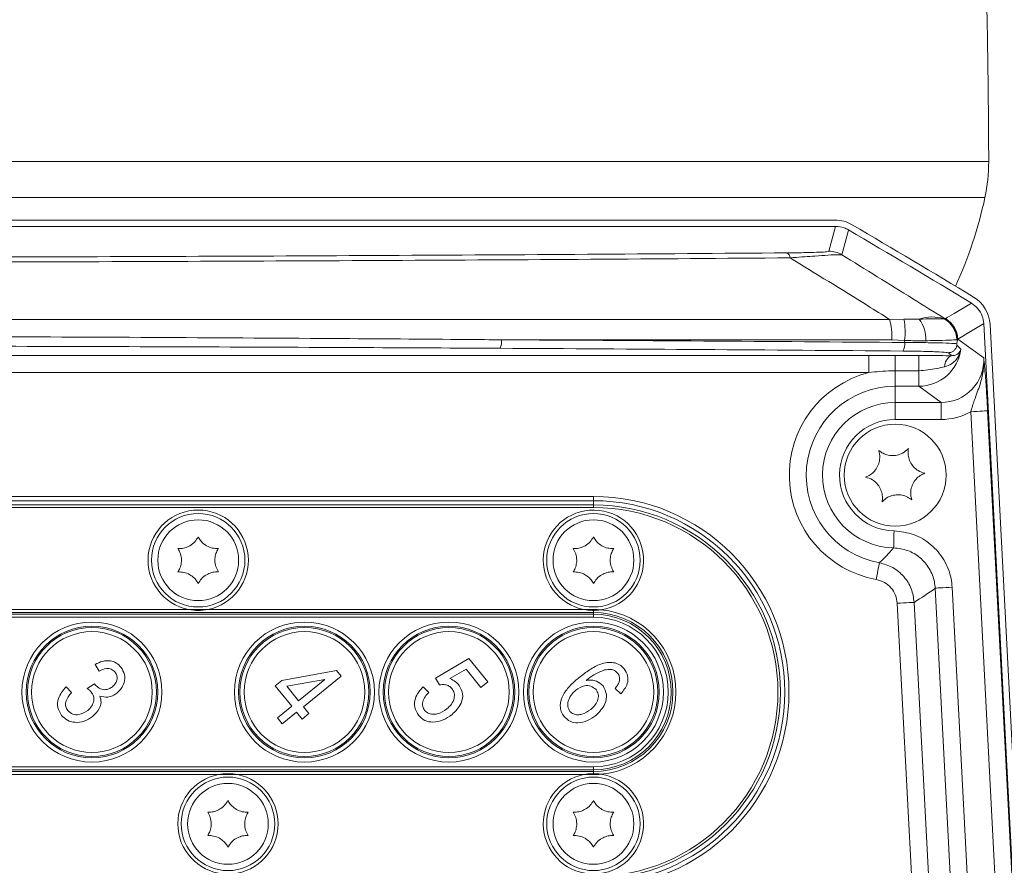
# Model space of a CAD drawing. Header units: millimetres. Extents: x 0 to 8410, y 0 to 5940.
# Tile 277 of 316: x 7420 to 7536, y 2352 to 2451. Entities that reach past the tile are written whole.
import ezdxf

# ---------------------------------------------------------------- set-up
doc = ezdxf.new("R2010")
doc.units = ezdxf.units.MM
doc.header["$LTSCALE"] = 10
doc.styles.add('SLDTEXTSTYLE0', font='TXT', dxfattribs={"width": 0.605})
doc.dimstyles.new('SLDDIMSTYLE0', dxfattribs={"dimtxt": 50, "dimasz": 50, "dimexe": 0, "dimexo": 0.0625, "dimgap": 12.5, "dimtad": 1, "dimtoh": 1, "dimdec": 1, "dimrnd": 1e-09, "dimzin": 12, "dimdsep": 46, "dimtxsty": 'SLDTEXTSTYLE0', "dimsah": 1, "dimcen": 0.09, "dimadec": 0, "dimazin": 0, "dimtfac": 1, "dimtofl": 0, "dimtmove": 0, "dimatfit": 3, "dimfxl": 0, "dimfrac": 2, "dimtolj": 1, "dimtzin": 12, "dimarcsym": 0})
doc.dimstyles.new('SLDDIMSTYLE2', dxfattribs={"dimtxt": 50, "dimasz": 50, "dimexe": 0, "dimexo": 0.0625, "dimgap": 12.5, "dimtad": 1, "dimtoh": 1, "dimdec": 1, "dimrnd": 1e-09, "dimzin": 12, "dimdsep": 46, "dimtxsty": 'SLDTEXTSTYLE0', "dimsah": 1, "dimcen": 0.09, "dimadec": 0, "dimazin": 0, "dimtfac": 1, "dimtofl": 0, "dimtmove": 0, "dimatfit": 3, "dimfxl": 0, "dimfrac": 2, "dimtolj": 1, "dimtzin": 12, "dimarcsym": 0})

# ---------------------------------------------------------------- blocks, each defined once
blk = doc.blocks.new('*D31')
at = {"color": 7, "linetype": 'Continuous', "lineweight": 0}
for p, q in [((7623.82, 3232.92), (7623.82, 2102.57)), ((7603.82, 2933.24), (7603.82, 2102.57)), ((7603.82, 2117.57), (7503.82, 2117.57)), ((7603.82, 2117.57), (7623.82, 2117.57)), ((7623.82, 2117.57), (8031.2, 2117.57))]:
    blk.add_line(p, q, dxfattribs=at)
for points in [[(7603.82, 2117.57), (7553.82, 2125.07), (7553.82, 2110.07)], [(7623.82, 2117.57), (7673.82, 2110.07), (7673.82, 2125.07)]]:
    blk.add_solid(points, dxfattribs=at)
at = {"color": 7, "linetype": 'Continuous', "lineweight": 0, "char_height": 50, "attachment_point": 1, "style": 'SLDTEXTSTYLE0'}
for s, insert in [(' (2x M8)', (7763.45, 2182.03)), ('20', (7687.09, 2182.03))]:
    blk.add_mtext(s, dxfattribs=dict(at, insert=insert))
blk = doc.blocks.new('*D32')
at = {"color": 7, "linetype": 'Continuous', "lineweight": 0}
for p, q in [((7603.82, 2933.24), (7603.82, 2002.57)), ((7366.82, 2227.33), (7366.82, 2002.57)), ((7603.82, 2017.57), (7366.82, 2017.57)), ((7603.82, 2017.57), (8068.78, 2017.57))]:
    blk.add_line(p, q, dxfattribs=at)
for points in [[(7366.82, 2017.57), (7416.82, 2010.07), (7416.82, 2025.07)], [(7603.82, 2017.57), (7553.82, 2025.07), (7553.82, 2010.07)]]:
    blk.add_solid(points, dxfattribs=at)
at = {"color": 7, "linetype": 'Continuous', "lineweight": 0, "char_height": 50, "attachment_point": 1, "style": 'SLDTEXTSTYLE0'}
for s, insert in [(' (2x M8)', (7801.03, 2082.03)), ('237', (7686.46, 2082.03))]:
    blk.add_mtext(s, dxfattribs=dict(at, insert=insert))

msp = doc.modelspace()

# ---------------------------------------------------------------- linework, layer by layer
at = {"color": 8, "linetype": 'Continuous', "lineweight": 0}
for p, q in [((7371.372642, 2434.450764), (7533.81526, 2434.450764)), ((7533.372338, 2430.222172), (7375.004215, 2430.222172)), ((7515.005003, 2423.912245), (7515.801366, 2426.837224)), ((7360.674357, 2415.893603), (7522.163983, 2415.893603)), ((7522.163983, 2415.893603), (7523.848767, 2415.922541)), ((7528.570141, 2415.964532), (7528.618704, 2415.962789)), ((7528.659637, 2415.962237), (7528.68114, 2415.958378)), ((7528.68114, 2415.958378), (7528.737436, 2415.9904)), ((7522.429998, 2413.496125), (7476.493689, 2413.496125)), ((7523.917074, 2413.420606), (7522.429998, 2413.496125)), ((7523.917077, 2413.420606), (7523.930213, 2413.174816)), ((7530.133615, 2413.434479), (7530.10958, 2413.329455)), ((7530.186202, 2413.578066), (7530.133615, 2413.434479)), ((7530.186202, 2413.578066), (7533.231179, 2411.383975)), ((7519.700314, 2411.642167), (7519.700314, 2409.643385)), ((7522.817264, 2411.641482), (7525.58216, 2411.641482)), ((7522.817264, 2411.641482), (7522.817264, 2409.841034)), ((7525.58216, 2411.641482), (7525.58216, 2409.841034)), ((7519.700314, 2409.643385), (7361.643759, 2409.643385)), ((7525.58216, 2409.841034), (7522.817264, 2409.841034)), ((7522.817264, 2408.04008), (7522.817264, 2409.841034)), ((7525.58216, 2408.04008), (7525.58216, 2409.841034)), ((7525.58216, 2408.04008), (7522.817264, 2408.04008)), ((7522.817264, 2408.04008), (7522.817264, 2406.125757)), ((7528.238858, 2406.125757), (7525.58216, 2408.04008)), ((7522.817264, 2406.125757), (7528.238858, 2406.125757)), ((7522.817264, 2406.125757), (7522.817264, 2404.126439)), ((7528.238858, 2406.125757), (7528.238858, 2404.126439)), ((7538.946907, 2266.705978), (7531.697135, 2405.03988)), ((7533.693175, 2405.144486), (7540.942947, 2266.810586)), ((7528.238858, 2404.126439), (7522.817264, 2404.126439)), ((7394.317261, 2395.074758), (7487.31726, 2395.074758)), ((7487.31726, 2394.574765), (7487.31726, 2395.074758)), ((7487.31726, 2394.074756), (7487.31726, 2394.574765)), ((7394.317261, 2393.774766), (7487.31726, 2393.774766)), ((7487.31726, 2393.774766), (7487.31726, 2394.074756)), ((7533.463295, 2270.857646), (7527.518462, 2384.291667)), ((7529.514517, 2384.396273), (7535.459335, 2270.962256)), ((7395.436362, 2381.781864), (7439.698163, 2381.781864)), ((7441.936362, 2381.781864), (7486.19816, 2381.781864)), ((7487.31726, 2381.428319), (7487.31726, 2381.781864)), ((7528.828721, 2272.297304), (7523.05236, 2382.516879)), ((7525.0484, 2382.621485), (7530.824761, 2272.401913)), ((7394.317261, 2381.428319), (7487.31726, 2381.428319)), ((7394.317261, 2381.221208), (7487.31726, 2381.221208)), ((7394.317261, 2380.867648), (7487.31726, 2380.867648)), ((7487.31726, 2381.221208), (7487.31726, 2381.428319)), ((7487.31726, 2380.867648), (7487.31726, 2381.221208)), ((7394.317261, 2363.281864), (7487.31726, 2363.281864)), ((7487.31726, 2363.281864), (7487.31726, 2362.928319)), ((7394.317261, 2362.928319), (7487.31726, 2362.928319)), ((7394.317261, 2362.721208), (7487.31726, 2362.721208)), ((7395.436362, 2362.367656), (7443.198162, 2362.367656)), ((7445.436361, 2362.367656), (7486.19816, 2362.367656)), ((7487.31726, 2362.928319), (7487.31726, 2362.721208)), ((7487.31726, 2362.721208), (7487.31726, 2362.367656))]:
    msp.add_line(p, q, dxfattribs=at)
at = {"color": 7, "linetype": 'Continuous', "lineweight": 0}
for p, q in [((7515.801366, 2426.837224), (7217.833157, 2426.837224)), ((7515.729453, 2427.574757), (7217.90507, 2427.574757)), ((7515.803973, 2426.837224), (7515.801366, 2426.837224)), ((7517.320612, 2426.423804), (7517.318358, 2426.425129)), ((7531.781982, 2417.814243), (7531.786348, 2417.81162)), ((7533.227618, 2415.408704), (7533.227886, 2415.403623)), ((7541.069801, 2265.7711), (7533.227886, 2415.403623)), ((7533.970337, 2415.302995), (7541.817258, 2265.57476)), ((7530.10958, 2413.329455), (7530.081819, 2413.019765)), ((7361.206368, 2411.642167), (7519.700314, 2411.642167)), ((7487.31726, 2394.574765), (7394.317261, 2394.574765)), ((7394.317261, 2394.074756), (7487.31726, 2394.074756)), ((7439.698163, 2381.781864), (7441.936362, 2381.781864)), ((7486.19816, 2381.781864), (7487.31726, 2381.781864)), ((7468.719813, 2373.703438), (7472.647908, 2376.003686)), ((7472.647908, 2376.003686), (7474.873225, 2373.255643)), ((7429.183859, 2374.528337), (7428.699183, 2375.307757)), ((7450.675021, 2373.444501), (7457.078065, 2374.600101)), ((7457.078065, 2374.600101), (7457.619811, 2373.931098)), ((7472.331266, 2374.763417), (7470.438096, 2373.654637)), ((7474.07541, 2372.609589), (7472.331266, 2374.763417)), ((7449.877205, 2372.798431), (7450.675021, 2373.444501)), ((7455.69783, 2373.548913), (7451.241444, 2372.745025)), ((7452.613208, 2371.051046), (7455.69783, 2373.548913)), ((7457.619811, 2373.931098), (7453.187483, 2370.34187)), ((7469.192977, 2372.912395), (7468.719813, 2373.703438)), ((7425.265613, 2372.673798), (7425.927228, 2372.037667)), ((7427.750277, 2372.488532), (7428.623698, 2373.049322)), ((7428.623698, 2373.049322), (7428.700215, 2372.935045)), ((7451.815385, 2370.404977), (7449.877205, 2372.798431)), ((7451.241444, 2372.745025), (7452.613208, 2371.051046)), ((7467.269848, 2372.676063), (7467.932771, 2372.03868)), ((7474.873225, 2373.255643), (7474.07541, 2372.609589)), ((7490.527193, 2371.858704), (7489.862892, 2372.497413)), ((7450.131099, 2369.041073), (7451.815385, 2370.404977)), ((7453.187483, 2370.34187), (7453.833546, 2369.544047)), ((7450.705375, 2368.331897), (7450.131099, 2369.041073)), ((7452.38966, 2369.695801), (7450.705375, 2368.331897)), ((7453.035723, 2368.897993), (7452.38966, 2369.695801)), ((7453.833546, 2369.544047), (7453.035723, 2368.897993)), ((7443.198162, 2362.367656), (7445.436361, 2362.367656)), ((7486.19816, 2362.367656), (7487.31726, 2362.367656))]:
    msp.add_line(p, q, dxfattribs=at)
at = {"color": 8, "linetype": 'Continuous', "lineweight": 0, "flags": 128}
for points in [[(7517.320613, 2426.423806), (7517.263736, 2426.214355), (7517.03615, 2425.376582), (7516.525622, 2423.498008)], [(7528.737436, 2415.9904), (7528.940882, 2416.112352), (7529.754664, 2416.600022), (7531.781982, 2417.814243)], [(7533.227886, 2415.403623), (7531.675424, 2414.472151), (7530.186202, 2413.578066)], [(7533.693175, 2405.144486), (7533.643196, 2405.141863), (7533.521707, 2405.135501), (7533.333193, 2405.125621), (7533.084537, 2405.112583), (7532.784919, 2405.096892), (7532.445307, 2405.079085), (7532.078217, 2405.059847), (7531.697135, 2405.03988)], [(7522.633637, 2389.025736), (7522.634651, 2389.072913), (7522.637229, 2389.192629), (7522.641252, 2389.380428), (7522.646601, 2389.629322), (7522.653068, 2389.930073), (7522.6604, 2390.271503), (7522.668327, 2390.640918), (7522.676568, 2391.024578)], [(7520.949478, 2387.277472), (7520.941044, 2387.231025), (7520.919676, 2387.113217), (7520.886148, 2386.928383), (7520.841728, 2386.683423), (7520.788039, 2386.387441), (7520.727079, 2386.05142), (7520.661141, 2385.687846), (7520.592655, 2385.310251)], [(7527.518462, 2384.291667), (7527.56844, 2384.29429), (7527.689929, 2384.300652), (7527.878459, 2384.310532), (7528.127099, 2384.32357), (7528.426732, 2384.339276), (7528.766329, 2384.357068), (7529.13342, 2384.376306), (7529.514517, 2384.396273)], [(7525.0484, 2382.621485), (7524.998437, 2382.618863), (7524.876948, 2382.6125), (7524.688418, 2382.60262), (7524.439777, 2382.589597), (7524.140145, 2382.573891), (7523.800547, 2382.556084), (7523.433457, 2382.536847), (7523.05236, 2382.516879)]]:
    msp.add_lwpolyline(points, dxfattribs=at)
at = {"color": 7, "linetype": 'Continuous', "lineweight": 0}
for centre, radius in [((7522.817261, 2397.574759), 6), ((7440.817261, 2387.574759), 5.5), ((7440.817261, 2387.574759), 4.75), ((7487.317261, 2387.574759), 5.5), ((7487.317261, 2387.574759), 4.75), ((7444.317261, 2356.574759), 5.5), ((7487.317261, 2356.574759), 5.5), ((7444.317261, 2356.574759), 4.75), ((7487.317261, 2356.574759), 4.75)]:
    msp.add_circle(centre, radius, dxfattribs=at)
at = {"color": 8, "linetype": 'Continuous', "lineweight": 0}
for centre, radius in [((7428.317261, 2372.074759), 8.233834), ((7428.317261, 2372.074759), 7.745686), ((7428.317261, 2372.074759), 7.586856), ((7453.317261, 2372.074759), 8.233834), ((7453.317261, 2372.074759), 7.745686), ((7453.317261, 2372.074759), 7.586856), ((7470.317261, 2372.074759), 8.233834), ((7470.317261, 2372.074759), 7.745686), ((7470.317261, 2372.074759), 7.586856), ((7487.317261, 2372.074759), 8.233834), ((7487.317261, 2372.074759), 7.745686), ((7487.317261, 2372.074759), 7.586856), ((7428.317261, 2372.074759), 7.098708), ((7453.317261, 2372.074759), 7.098708), ((7470.317261, 2372.074759), 7.098708), ((7487.317261, 2372.074759), 7.098708)]:
    msp.add_circle(centre, radius, dxfattribs=at)
at = {"color": 7, "linetype": 'Continuous', "lineweight": 0}
for centre, radius, start, end in [((6652.176636, 2432.574759), 881.640625, 0.121917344, 1.964060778), ((7513.815311, 2434.408208), 20, 347.91857544, 0.12191734), ((7484.479776, 2440.687254), 50, 335.31042738, 347.91857544), ((7515.729446, 2423.574759), 4, 59.55146013, 90), ((6757.610072, 1133.896111), 1500, 58.916463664, 59.551460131), ((6757.610072, 1133.896111), 1499.262466, 58.911028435, 59.55421452), ((7529.975818, 2415.093658), 4, 3, 58.91646366), ((7487.317261, 2372.074759), 22.5, 270, 90), ((7487.317261, 2372.074759), 22, 270, 90), ((7440.817261, 2387.574759), 5.9, 259.06599395, 280.93400605), ((7487.317261, 2387.574759), 5.9, 259.06599395, 278.62398317), ((7487.317261, 2372.074759), 9.707107, 84.77083804, 90), ((7444.317261, 2356.574759), 5.9, 79.06599395, 100.93400605), ((7487.317261, 2356.574759), 5.9, 81.37601683, 100.93400605), ((7487.317261, 2372.074759), 9.707107, 270, 275.22916196)]:
    msp.add_arc(centre, radius, start, end, dxfattribs=at)
at = {"color": 8, "linetype": 'Continuous', "lineweight": 0}
for centre, radius, start, end in [((7509.675298, 2423.049004), 0.782892, 6.06944274, 58.70579492), ((7515.003972, 2420.910331), 3.001915, 59.5428948, 89.98031647), ((7513.239544, 2413.689882), 9.192496, 358.79224531, 13.87062753), ((7515.682458, 2414.447687), 8.298421, 352.89036925, 10.2373913), ((7527.169546, 2411.589624), 4.593636, 72.24791767, 109.31059753), ((7522.52865, 2413.611939), 3.885261, 356.66385836, 36.53375202), ((7527.063706, 2413.353788), 3.014189, 3.08754626, 60.01446839), ((7527.131865, 2413.386896), 3.002127, 0.90815158, 58.93174256), ((7527.188358, 2413.418871), 3.002067, 3.0397481, 58.93542819), ((7474.64716, 2413.273648), 1.859884, 335.30916363, 6.87010508), ((7522.553817, 2412.95904), 1.393211, 325.77417796, 8.90945578), ((7530.0212, 2410.358354), 1.392986, 115.04925462, 180.98546621), ((7522.817261, 2397.574759), 12.46463, 104.48125089, 259.71911133), ((7522.817261, 2397.574759), 10.465315, 90, 259.71911133), ((7522.817261, 2397.574759), 8.551001, 90, 268.76955718), ((7522.817261, 2397.574759), 6.551686, 90, 268.76955718), ((7487.317261, 2372.074759), 23, 270, 90), ((7440.817261, 2387.574759), 5.9, 280.93400605, 259.06599395), ((7487.317261, 2387.574759), 5.9, 278.62398317, 259.06599395), ((7487.317261, 2372.074759), 21.7, 270, 90), ((7487.317261, 2372.074759), 9.707107, 275.22916196, 84.77083804), ((7487.317261, 2372.074759), 9.353553, 270, 90), ((7487.317261, 2372.074759), 9.146447, 270, 90), ((7487.317261, 2372.074759), 8.792893, 270, 90), ((7444.317261, 2356.574759), 5.9, 100.93400605, 79.06599395), ((7487.317261, 2356.574759), 5.9, 100.93400605, 81.37601683)]:
    msp.add_arc(centre, radius, start, end, dxfattribs=at)
for centre, major_axis, ratio, start_param, end_param in [((7366.817261, 2389.387978), (700, 0), 0.0348708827, 1.3444207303, 1.4134674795), ((7523.353907, 2414.643947), (17.210128, -16.807422), 0.1469427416, 1.287517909, 1.3170257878), ((7366.817261, 2388.388587), (699, 0), 0.0349207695, 1.3444207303, 1.4134674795), ((7525.579299, 2413.040417), (4.057408, -2.923609), 0.9997991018, 5.3372565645, 6.7740617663), ((7523.353907, 2413.644556), (17.022619, -15.869871), 0.1182189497, 1.3177847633, 1.3400543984), ((7528.232195, 2411.128845), (4.063913, -2.928296), 0.9981988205, 5.3372565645, 6.9594481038), ((7528.232195, 2411.128845), (5.684925, -4.096333), 0.9989983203, 5.3372565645, 5.8537538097), ((7505.908842, 2396.688627), (29.203225, 1.530476), 0.6615889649, 5.3919110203, 5.510101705)]:
    msp.add_ellipse(centre, major_axis=major_axis, ratio=ratio, start_param=start_param, end_param=end_param, dxfattribs=at)
at = {"color": 7, "linetype": 'Continuous', "lineweight": 0}
for points, knots in [([(7517.318363, 2426.425132), (7517.146679, 2426.514891), (7516.675765, 2426.761091), (7516.142697, 2426.807644), (7515.803973, 2426.837224)], [0, 0, 0, 0, 0.3645762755, 1, 1, 1, 1]), ([(7533.227618, 2415.408704), (7533.185017, 2415.704339), (7533.094399, 2416.333196), (7532.595844, 2417.203964), (7532.056178, 2417.60907), (7531.786348, 2417.81162)], [0, 0, 0, 0, 0.3072899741, 0.6536491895, 1, 1, 1, 1]), ([(7529.073368, 2411.97418), (7529.079458, 2411.974234), (7529.122505, 2411.974619), (7529.276939, 2411.986818), (7529.530766, 2412.06544), (7529.805229, 2412.269107), (7529.982418, 2412.530935), (7530.04912, 2412.743672), (7530.062563, 2412.850943), (7530.065234, 2412.872258)], [0, 0, 0, 0, 0.01255482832, 0.0887449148, 0.3187824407, 0.54845060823, 0.77808890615, 0.9559063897, 1, 1, 1, 1]), ([(7530.081819, 2413.019765), (7530.079983, 2413.004517), (7530.076292, 2412.973865), (7530.070362, 2412.920766), (7530.066558, 2412.884786), (7530.065234, 2412.872258)], [0, 0, 0, 0, 0.3921863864, 0.7883714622, 1, 1, 1, 1]), ([(7530.10958, 2413.329455), (7530.110674, 2413.351018), (7530.112685, 2413.390628), (7530.113802, 2413.443038), (7530.113517, 2413.484614), (7530.112819, 2413.509888), (7530.112107, 2413.523953), (7530.11186, 2413.528833)], [0, 0, 0, 0, 0.3850409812, 0.7072995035, 0.8448737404, 0.9461823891, 1, 1, 1, 1]), ([(7520.874123, 2400.485817), (7520.93823, 2400.204619), (7521.049301, 2399.717412), (7520.910941, 2398.937116), (7520.605313, 2398.301993), (7520.146477, 2397.789609), (7519.698111, 2397.493019), (7519.416217, 2397.383169), (7519.324641, 2397.347483)], [0, 0, 0, 0, 0.2355689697, 0.4081495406, 0.5811459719, 0.7450749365, 0.9171846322, 1, 1, 1, 1]), ([(7524.366747, 2400.713089), (7524.155274, 2400.516975), (7523.78887, 2400.177182), (7523.043931, 2399.906869), (7522.341082, 2399.853955), (7521.667936, 2399.995169), (7521.186895, 2400.235149), (7520.950817, 2400.424352), (7520.874123, 2400.485817)], [0, 0, 0, 0, 0.2355684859, 0.4081522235, 0.5811463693, 0.7450768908, 0.9171843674, 1, 1, 1, 1]), ([(7526.309873, 2397.802043), (7526.034313, 2397.887115), (7525.556856, 2398.034517), (7524.950303, 2398.544469), (7524.553046, 2399.126694), (7524.338744, 2399.780263), (7524.306028, 2400.316862), (7524.351857, 2400.615924), (7524.366747, 2400.713089)], [0, 0, 0, 0, 0.2355519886, 0.4081366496, 0.5811335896, 0.7450630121, 0.9171709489, 1, 1, 1, 1]), ([(7524.760391, 2394.66371), (7524.696291, 2394.944903), (7524.585229, 2395.432108), (7524.72359, 2396.212401), (7525.029197, 2396.847542), (7525.488053, 2397.359913), (7525.936417, 2397.656503), (7526.218302, 2397.766357), (7526.309873, 2397.802043)], [0, 0, 0, 0, 0.2355657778, 0.4081502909, 0.5811455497, 0.7450772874, 0.9171874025, 1, 1, 1, 1]), ([(7519.324641, 2397.347483), (7519.600199, 2397.262404), (7520.077651, 2397.11499), (7520.684214, 2396.605055), (7521.081483, 2396.022836), (7521.295794, 2395.36926), (7521.328475, 2394.832655), (7521.282665, 2394.533588), (7521.267782, 2394.436422)], [0, 0, 0, 0, 0.2355523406, 0.40813406, 0.5811324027, 0.7450612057, 0.9171716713, 1, 1, 1, 1]), ([(7521.267782, 2394.436422), (7521.479254, 2394.632544), (7521.845649, 2394.972345), (7522.590595, 2395.242643), (7523.293436, 2395.295552), (7523.966589, 2395.154361), (7524.447625, 2394.914363), (7524.683702, 2394.725169), (7524.760391, 2394.66371)], [0, 0, 0, 0, 0.2355712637, 0.4081509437, 0.5811492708, 0.7450760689, 0.9171886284, 1, 1, 1, 1]), ([(7440.817262, 2390.32476), (7440.699578, 2390.128285), (7440.462344, 2389.73222), (7439.885285, 2389.272934), (7439.253315, 2389.010194), (7438.769353, 2388.938846), (7438.507898, 2388.947394), (7438.435691, 2388.949755)], [0, 0, 0, 0, 0.2469203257, 0.4977572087, 0.7104338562, 0.9200302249, 1, 1, 1, 1]), ([(7443.198833, 2388.949755), (7442.969834, 2388.953437), (7442.508208, 2388.96086), (7441.821913, 2389.230959), (7441.278415, 2389.646914), (7440.974617, 2390.030337), (7440.851314, 2390.261045), (7440.817262, 2390.32476)], [0, 0, 0, 0, 0.2469252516, 0.49776280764, 0.71043806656, 0.92003214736, 1, 1, 1, 1]), ([(7487.31726, 2390.32476), (7487.199576, 2390.128285), (7486.962342, 2389.732219), (7486.385284, 2389.272936), (7485.753318, 2389.010193), (7485.269357, 2388.938846), (7485.007898, 2388.947394), (7484.935689, 2388.949755)], [0, 0, 0, 0, 0.2469203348, 0.4977572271, 0.7104316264, 0.9200280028, 1, 1, 1, 1]), ([(7489.69883, 2388.949755), (7489.469834, 2388.953437), (7489.00821, 2388.960861), (7488.321917, 2389.230961), (7487.778412, 2389.646912), (7487.474614, 2390.030337), (7487.351312, 2390.261045), (7487.31726, 2390.32476)], [0, 0, 0, 0, 0.24692305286, 0.49776069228, 0.71043797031, 0.92003212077, 1, 1, 1, 1]), ([(7438.435691, 2388.949755), (7438.546998, 2388.749609), (7438.771384, 2388.34613), (7438.880617, 2387.616741), (7438.792168, 2386.938068), (7438.611996, 2386.483261), (7438.473846, 2386.261113), (7438.435691, 2386.199761)], [0, 0, 0, 0, 0.2469130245, 0.4977558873, 0.7104303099, 0.9200271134, 1, 1, 1, 1]), ([(7443.198833, 2386.199761), (7443.087526, 2386.399907), (7442.863141, 2386.803386), (7442.753907, 2387.532775), (7442.842356, 2388.211448), (7443.022529, 2388.666254), (7443.160679, 2388.888403), (7443.198833, 2388.949755)], [0, 0, 0, 0, 0.2469130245, 0.4977558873, 0.7104303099, 0.9200271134, 1, 1, 1, 1]), ([(7484.935689, 2388.949755), (7485.046996, 2388.749609), (7485.271381, 2388.34613), (7485.380615, 2387.616741), (7485.292166, 2386.938068), (7485.111993, 2386.483261), (7484.973843, 2386.261113), (7484.935689, 2386.199761)], [0, 0, 0, 0, 0.2469130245, 0.4977558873, 0.7104303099, 0.9200271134, 1, 1, 1, 1]), ([(7489.69883, 2386.199761), (7489.587523, 2386.399907), (7489.363138, 2386.803386), (7489.253904, 2387.532775), (7489.342353, 2388.211448), (7489.522526, 2388.666254), (7489.660676, 2388.888403), (7489.69883, 2388.949755)], [0, 0, 0, 0, 0.2469130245, 0.4977558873, 0.7104303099, 0.9200271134, 1, 1, 1, 1]), ([(7438.435691, 2386.199761), (7438.664691, 2386.196079), (7439.126316, 2386.188658), (7439.812599, 2385.918549), (7440.356119, 2385.502621), (7440.659905, 2385.11918), (7440.78321, 2384.88847), (7440.817262, 2384.824756)], [0, 0, 0, 0, 0.2469251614, 0.497760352, 0.7104345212, 0.9200321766, 1, 1, 1, 1]), ([(7440.817262, 2384.824756), (7440.934946, 2385.02123), (7441.17218, 2385.417295), (7441.749238, 2385.876583), (7442.381205, 2386.139313), (7442.865164, 2386.210698), (7443.126624, 2386.202128), (7443.198833, 2386.199761)], [0, 0, 0, 0, 0.2469201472, 0.497756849, 0.7104310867, 0.9200279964, 1, 1, 1, 1]), ([(7484.935689, 2386.199761), (7485.164688, 2386.196079), (7485.626316, 2386.188657), (7486.312602, 2385.918551), (7486.856125, 2385.502623), (7487.159902, 2385.119179), (7487.283207, 2384.88847), (7487.31726, 2384.824756)], [0, 0, 0, 0, 0.2469249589, 0.4977622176, 0.7104362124, 0.9200322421, 1, 1, 1, 1]), ([(7487.31726, 2384.824756), (7487.434943, 2385.02123), (7487.672177, 2385.417295), (7488.249237, 2385.876585), (7488.881208, 2386.139312), (7489.365168, 2386.210698), (7489.626624, 2386.202128), (7489.69883, 2386.199761)], [0, 0, 0, 0, 0.2469201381, 0.4977568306, 0.7104333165, 0.9200302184, 1, 1, 1, 1]), ([(7428.699183, 2375.307757), (7428.978656, 2375.452051), (7429.536245, 2375.73994), (7430.430203, 2375.803982), (7431.212584, 2375.534818), (7431.55761, 2375.179528), (7431.730169, 2375.001836)], [0, 0, 0, 0, 0.2806810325, 0.5600011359, 0.7799417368, 1, 1, 1, 1]), ([(7431.03807, 2374.409336), (7430.897726, 2374.543234), (7430.617143, 2374.81093), (7429.895796, 2374.89841), (7429.453954, 2374.668735), (7429.183859, 2374.528337)], [0, 0, 0, 0, 0.2800544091, 0.5599026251, 1, 1, 1, 1]), ([(7431.730169, 2375.001836), (7431.898251, 2374.724265), (7432.234798, 2374.168489), (7432.156246, 2373.237369), (7431.814427, 2372.476423), (7431.443151, 2372.131773), (7431.257355, 2371.959302)], [0, 0, 0, 0, 0.27905693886, 0.55874989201, 0.77918717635, 1, 1, 1, 1]), ([(7485.652561, 2373.794544), (7486.04847, 2374.099343), (7486.83967, 2374.708467), (7488.154088, 2375.443175), (7489.429813, 2375.638502), (7490.409925, 2375.335623), (7490.764314, 2374.977227), (7490.94152, 2374.798018)], [0, 0, 0, 0, 0.2509860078, 0.5015813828, 0.7502042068, 0.8750941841, 1, 1, 1, 1]), ([(7488.633047, 2374.666053), (7488.196268, 2374.494933), (7487.414964, 2374.188835), (7486.758976, 2373.667896), (7486.469711, 2373.438183)], [0, 0, 0, 0, 0.5590388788, 1, 1, 1, 1]), ([(7490.160073, 2374.30999), (7490.048103, 2374.418961), (7489.824021, 2374.637039), (7489.266891, 2374.774339), (7488.873527, 2374.707137), (7488.633047, 2374.666053)], [0, 0, 0, 0, 0.2796280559, 0.5596076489, 1, 1, 1, 1]), ([(7490.94152, 2374.798018), (7491.105673, 2374.535031), (7491.43401, 2374.009009), (7491.35218, 2372.847718), (7490.840069, 2372.233788), (7490.527193, 2371.858704)], [0, 0, 0, 0, 0.2800439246, 0.5601393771, 1, 1, 1, 1]), ([(7430.724303, 2372.699532), (7430.858427, 2372.824167), (7431.126179, 2373.072977), (7431.292766, 2373.566668), (7431.273472, 2374.046598), (7431.116524, 2374.288444), (7431.03807, 2374.409336)], [0, 0, 0, 0, 0.2804602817, 0.55988363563, 0.77999667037, 1, 1, 1, 1]), ([(7470.438096, 2373.654637), (7470.669426, 2373.544267), (7471.082667, 2373.347107), (7471.389252, 2373.008878), (7471.524212, 2372.859988)], [0, 0, 0, 0, 0.55979587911, 1, 1, 1, 1]), ([(7483.872223, 2369.179133), (7483.742815, 2369.371858), (7483.484056, 2369.757227), (7483.349511, 2370.68981), (7483.706806, 2371.830304), (7484.603207, 2372.8964), (7485.302564, 2373.494981), (7485.652561, 2373.794544)], [0, 0, 0, 0, 0.1250419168, 0.250030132, 0.4985968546, 0.7490700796, 1, 1, 1, 1]), ([(7486.469711, 2373.438183), (7486.672706, 2373.461748), (7487.078423, 2373.508848), (7487.812953, 2373.35949), (7488.209353, 2373.004413), (7488.450903, 2372.788045)], [0, 0, 0, 0, 0.2811781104, 0.5619807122, 1, 1, 1, 1]), ([(7490.371677, 2373.387429), (7490.389737, 2373.574337), (7490.42202, 2373.908465), (7490.24019, 2374.187184), (7490.160073, 2374.30999)], [0, 0, 0, 0, 0.55939118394, 1, 1, 1, 1]), ([(7424.748737, 2369.332361), (7424.566797, 2369.634517), (7424.202542, 2370.239451), (7424.321154, 2371.557409), (7424.907655, 2372.250676), (7425.265613, 2372.673798)], [0, 0, 0, 0, 0.2799894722, 0.5605567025, 1, 1, 1, 1]), ([(7428.239434, 2372.076664), (7428.156095, 2372.163074), (7428.007191, 2372.317465), (7427.828817, 2372.436236), (7427.750277, 2372.488532)], [0, 0, 0, 0, 0.559689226, 1, 1, 1, 1]), ([(7428.700215, 2372.935045), (7428.850414, 2372.779508), (7429.150273, 2372.468994), (7429.753337, 2372.312692), (7430.308658, 2372.407446), (7430.585628, 2372.602081), (7430.724303, 2372.699532)], [0, 0, 0, 0, 0.280150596, 0.5592951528, 0.7793449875, 1, 1, 1, 1]), ([(7466.745223, 2369.33634), (7466.56159, 2369.63835), (7466.194015, 2370.242879), (7466.304784, 2371.567384), (7466.904003, 2372.255774), (7467.269848, 2372.676063)], [0, 0, 0, 0, 0.2799572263, 0.5603869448, 1, 1, 1, 1]), ([(7470.654647, 2372.483778), (7470.547674, 2372.589609), (7470.333564, 2372.801432), (7469.813944, 2372.990376), (7469.428294, 2372.941946), (7469.192977, 2372.912395)], [0, 0, 0, 0, 0.2801701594, 0.5607708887, 1, 1, 1, 1]), ([(7470.062587, 2370.093945), (7470.256061, 2370.266333), (7470.641991, 2370.6102), (7470.958068, 2371.273425), (7470.983193, 2371.963149), (7470.764131, 2372.310285), (7470.654647, 2372.483778)], [0, 0, 0, 0, 0.28103432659, 0.56058656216, 0.7803883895, 1, 1, 1, 1]), ([(7471.524212, 2372.859988), (7471.698002, 2372.531193), (7472.046939, 2371.871034), (7471.771214, 2370.496873), (7471.090955, 2369.825852), (7470.675643, 2369.41618)], [0, 0, 0, 0, 0.2787389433, 0.5596552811, 1, 1, 1, 1]), ([(7485.242563, 2372.285891), (7485.042472, 2372.105366), (7484.643033, 2371.744986), (7484.320997, 2371.059854), (7484.238664, 2370.349712), (7484.448124, 2369.97756), (7484.55252, 2369.792077)], [0, 0, 0, 0, 0.281066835, 0.5610898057, 0.7812448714, 1, 1, 1, 1]), ([(7487.623367, 2372.356925), (7487.431841, 2372.517098), (7487.047282, 2372.838705), (7486.106347, 2372.853876), (7485.569976, 2372.501183), (7485.242563, 2372.285891)], [0, 0, 0, 0, 0.2787771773, 0.5597498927, 1, 1, 1, 1]), ([(7486.989546, 2370.023552), (7487.179464, 2370.191579), (7487.558388, 2370.526827), (7487.878487, 2371.1669), (7487.933882, 2371.840426), (7487.726756, 2372.184951), (7487.623367, 2372.356925)], [0, 0, 0, 0, 0.2811793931, 0.5610086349, 0.7808715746, 1, 1, 1, 1]), ([(7488.450903, 2372.788045), (7488.623583, 2372.457519), (7488.970403, 2371.793677), (7488.686172, 2370.417917), (7488.005505, 2369.744326), (7487.589995, 2369.333136)], [0, 0, 0, 0, 0.2786529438, 0.559658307, 1, 1, 1, 1]), ([(7489.862892, 2372.497413), (7489.988317, 2372.647029), (7490.212007, 2372.913863), (7490.322944, 2373.242891), (7490.371677, 2373.387429)], [0, 0, 0, 0, 0.5607106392, 1, 1, 1, 1]), ([(7425.927228, 2372.037667), (7425.636424, 2371.683104), (7425.23119, 2371.189024), (7425.176123, 2370.347743), (7425.369024, 2370.045536), (7425.465464, 2369.894448)], [0, 0, 0, 0, 0.5596291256, 0.7798387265, 1, 1, 1, 1]), ([(7427.816453, 2369.905341), (7427.986907, 2370.063861), (7428.327143, 2370.380278), (7428.553273, 2371.001953), (7428.53893, 2371.614597), (7428.339261, 2371.92265), (7428.239434, 2372.076664)], [0, 0, 0, 0, 0.2805877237, 0.5600712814, 0.7800539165, 1, 1, 1, 1]), ([(7429.246794, 2371.601495), (7429.320399, 2371.352859), (7429.467737, 2370.855157), (7429.153195, 2369.949468), (7428.684381, 2369.486935), (7428.397893, 2369.204286)], [0, 0, 0, 0, 0.2796629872, 0.559809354, 1, 1, 1, 1]), ([(7431.257355, 2371.959302), (7431.093692, 2371.844084), (7430.766492, 2371.613736), (7430.062166, 2371.406254), (7429.555562, 2371.527561), (7429.246794, 2371.601495)], [0, 0, 0, 0, 0.2809977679, 0.5617777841, 1, 1, 1, 1]), ([(7467.932771, 2372.03868), (7467.783297, 2371.872448), (7467.484933, 2371.540633), (7467.218328, 2370.971285), (7467.178298, 2370.375741), (7467.358745, 2370.070075), (7467.448789, 2369.917545)], [0, 0, 0, 0, 0.2811091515, 0.56111893, 0.7809956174, 1, 1, 1, 1]), ([(7467.448789, 2369.917545), (7467.581562, 2369.791141), (7467.847487, 2369.537972), (7468.399241, 2369.432428), (7469.192824, 2369.493113), (7469.704108, 2369.846308), (7470.062587, 2370.093945)], [0, 0, 0, 0, 0.1864044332, 0.373339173, 0.560626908, 1, 1, 1, 1]), ([(7484.55252, 2369.792077), (7484.679456, 2369.678239), (7484.933989, 2369.44997), (7485.452464, 2369.384419), (7486.186337, 2369.45746), (7486.658459, 2369.790206), (7486.989546, 2370.023552)], [0, 0, 0, 0, 0.1859852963, 0.3729406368, 0.560259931, 1, 1, 1, 1]), ([(7428.397893, 2369.204286), (7428.081919, 2368.98636), (7427.450953, 2368.551186), (7426.365096, 2368.44792), (7425.391841, 2368.694648), (7424.963046, 2369.119849), (7424.748737, 2369.332361)], [0, 0, 0, 0, 0.2804023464, 0.5599328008, 0.7800569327, 1, 1, 1, 1]), ([(7425.465464, 2369.894448), (7425.651898, 2369.733725), (7426.026021, 2369.411196), (7426.951991, 2369.361297), (7427.488942, 2369.699224), (7427.816453, 2369.905341)], [0, 0, 0, 0, 0.2792506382, 0.5603812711, 1, 1, 1, 1]), ([(7470.675643, 2369.41618), (7470.337386, 2369.181469), (7469.661601, 2368.712552), (7468.524365, 2368.473424), (7467.441383, 2368.646342), (7466.977293, 2369.106324), (7466.745223, 2369.33634)], [0, 0, 0, 0, 0.2807332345, 0.5608621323, 0.780407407, 1, 1, 1, 1]), ([(7487.589995, 2369.333136), (7487.271206, 2369.112088), (7486.634187, 2368.67038), (7485.571747, 2368.403534), (7484.544893, 2368.545685), (7484.096413, 2368.968015), (7483.872223, 2369.179133)], [0, 0, 0, 0, 0.2808041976, 0.5611144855, 0.7806060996, 1, 1, 1, 1]), ([(7444.317262, 2359.324756), (7444.199577, 2359.128285), (7443.96234, 2358.732224), (7443.385287, 2358.272929), (7442.753314, 2358.010193), (7442.269353, 2357.938837), (7442.007898, 2357.947396), (7441.935691, 2357.949759)], [0, 0, 0, 0, 0.246918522, 0.4977570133, 0.7104337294, 0.9200301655, 1, 1, 1, 1]), ([(7446.698832, 2357.949759), (7446.469833, 2357.953441), (7446.008206, 2357.960863), (7445.32192, 2358.230967), (7444.778404, 2358.646901), (7444.474622, 2359.03034), (7444.351314, 2359.261045), (7444.317262, 2359.324756)], [0, 0, 0, 0, 0.2469255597, 0.4977634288, 0.7104359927, 0.9200339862, 1, 1, 1, 1]), ([(7487.31726, 2359.324756), (7487.199575, 2359.128285), (7486.962337, 2358.732224), (7486.385286, 2358.272931), (7485.753317, 2358.010192), (7485.269357, 2357.938837), (7485.007898, 2357.947395), (7484.935689, 2357.949759)], [0, 0, 0, 0, 0.24691853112, 0.49775703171, 0.71043149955, 0.92002794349, 1, 1, 1, 1]), ([(7489.69883, 2357.949759), (7489.469833, 2357.953441), (7489.008209, 2357.960863), (7488.321924, 2358.230969), (7487.778402, 2358.646899), (7487.47462, 2359.03034), (7487.351312, 2359.261045), (7487.31726, 2359.324756)], [0, 0, 0, 0, 0.246923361, 0.4977613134, 0.7104358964, 0.9200339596, 1, 1, 1, 1]), ([(7441.935691, 2357.949759), (7442.046998, 2357.74961), (7442.271381, 2357.34613), (7442.380616, 2356.616741), (7442.292171, 2355.938067), (7442.111991, 2355.483265), (7441.973845, 2355.261113), (7441.935691, 2355.199757)], [0, 0, 0, 0, 0.2469146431, 0.4977546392, 0.7104311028, 0.9200253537, 1, 1, 1, 1]), ([(7446.698832, 2355.199757), (7446.587526, 2355.399906), (7446.363143, 2355.803386), (7446.253907, 2356.532776), (7446.342355, 2357.21145), (7446.522528, 2357.666259), (7446.660678, 2357.888407), (7446.698832, 2357.949759)], [0, 0, 0, 0, 0.24691457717, 0.4977545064, 0.71043091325, 0.92002728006, 1, 1, 1, 1]), ([(7484.935689, 2357.949759), (7485.046996, 2357.74961), (7485.271379, 2357.34613), (7485.380614, 2356.616741), (7485.292169, 2355.938067), (7485.111989, 2355.483265), (7484.973843, 2355.261113), (7484.935689, 2355.199757)], [0, 0, 0, 0, 0.2469146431, 0.4977546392, 0.7104311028, 0.9200253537, 1, 1, 1, 1]), ([(7489.69883, 2355.199757), (7489.587523, 2355.399906), (7489.36314, 2355.803386), (7489.253904, 2356.532776), (7489.342353, 2357.21145), (7489.522526, 2357.666259), (7489.660676, 2357.888407), (7489.69883, 2357.949759)], [0, 0, 0, 0, 0.24691457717, 0.4977545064, 0.71043091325, 0.92002728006, 1, 1, 1, 1]), ([(7441.935691, 2355.199757), (7442.16469, 2355.196075), (7442.626314, 2355.188652), (7443.312603, 2354.918556), (7443.856117, 2354.502617), (7444.159902, 2354.119176), (7444.283209, 2353.888472), (7444.317262, 2353.82476)], [0, 0, 0, 0, 0.2469254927, 0.4977601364, 0.7104360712, 0.9200340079, 1, 1, 1, 1]), ([(7444.317262, 2353.82476), (7444.434946, 2354.021231), (7444.672184, 2354.417292), (7445.249235, 2354.876587), (7445.881206, 2355.139321), (7446.365169, 2355.210694), (7446.626626, 2355.202124), (7446.698832, 2355.199757)], [0, 0, 0, 0, 0.2469184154, 0.4977567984, 0.7104311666, 0.9200301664, 1, 1, 1, 1]), ([(7484.935689, 2355.199757), (7485.164688, 2355.196075), (7485.626314, 2355.188651), (7486.312606, 2354.918557), (7486.856123, 2354.502619), (7487.1599, 2354.119175), (7487.283207, 2353.888472), (7487.31726, 2353.82476)], [0, 0, 0, 0, 0.2469252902, 0.497762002, 0.7104377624, 0.9200340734, 1, 1, 1, 1]), ([(7487.31726, 2353.82476), (7487.434944, 2354.021231), (7487.672182, 2354.417292), (7488.249234, 2354.876589), (7488.881208, 2355.139318), (7489.365168, 2355.210694), (7489.626624, 2355.202124), (7489.69883, 2355.199757)], [0, 0, 0, 0, 0.2469184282, 0.4977568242, 0.7104334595, 0.9200301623, 1, 1, 1, 1])]:
    msp.add_open_spline(points, degree=3, knots=knots, dxfattribs=at)
at = {"color": 8, "linetype": 'Continuous', "lineweight": 0}
for points, knots in [([(7223.552565, 2423.717994), (7231.341316, 2423.660103), (7246.924005, 2423.544284), (7270.51112, 2423.408372), (7294.212262, 2423.300381), (7318.183603, 2423.222589), (7342.396551, 2423.175318), (7366.82486, 2423.159512), (7391.253167, 2423.175354), (7415.446275, 2423.222586), (7439.373006, 2423.300161), (7463.047381, 2423.407898), (7486.64943, 2423.543808), (7502.271115, 2423.659932), (7510.081957, 2423.717994)], [0, 0, 0, 0, 0.0827003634, 0.1654558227, 0.2482112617, 0.3309116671, 0.4154394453, 0.5000260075, 0.5846125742, 0.6691403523, 0.7516350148, 0.834129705, 0.9170648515, 1, 1, 1, 1]), ([(7510.081957, 2423.717994), (7510.187911, 2423.718865), (7511.065615, 2423.726083), (7512.453063, 2423.74534), (7513.961481, 2423.790998), (7514.852093, 2423.847538), (7514.954149, 2423.890725), (7515.005003, 2423.912245)], [0, 0, 0, 0, 0.040453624, 0.3351096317, 0.5426311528, 0.7720964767, 1, 1, 1, 1]), ([(7516.525622, 2423.498008), (7516.404186, 2423.503521), (7516.157273, 2423.514731), (7515.014734, 2423.459149), (7513.230713, 2423.342798), (7511.605335, 2423.221712), (7510.575179, 2423.141261), (7510.453801, 2423.131782)], [0, 0, 0, 0, 0.2277018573, 0.4629820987, 0.673731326, 0.9615572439, 1, 1, 1, 1]), ([(7516.525622, 2423.498008), (7519.316094, 2421.778783), (7523.369132, 2419.281685), (7527.419428, 2416.747732), (7528.68114, 2415.958378)], [0, 0, 0, 0, 0.6884889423, 1, 1, 1, 1]), ([(7510.453801, 2423.131782), (7502.646073, 2423.073782), (7487.025422, 2422.957745), (7463.380827, 2422.821594), (7439.622162, 2422.713364), (7419.180482, 2422.647065), (7397.567152, 2422.598614), (7374.777567, 2422.572464), (7348.177809, 2422.580471), (7322.366417, 2422.624433), (7297.372198, 2422.700297), (7272.47391, 2422.809915), (7247.706417, 2422.950068), (7231.352976, 2423.071233), (7223.180722, 2423.131782)], [0, 0, 0, 0, 0.0826876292, 0.1654303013, 0.2481729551, 0.3308606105, 0.378049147, 0.4725234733, 0.5669978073, 0.6535351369, 0.7401670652, 0.8268307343, 0.9134626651, 1, 1, 1, 1]), ([(7522.163983, 2415.893603), (7521.296407, 2416.434568), (7517.39442, 2418.867598), (7513.490058, 2421.266363), (7510.453801, 2423.131782)], [0, 0, 0, 0, 0.2223421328, 1, 1, 1, 1]), ([(7523.848767, 2415.922541), (7524.084904, 2415.916966), (7524.7236, 2415.901887), (7525.29214, 2415.915954), (7525.650482, 2415.92482)], [0, 0, 0, 0, 0.3697164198, 1, 1, 1, 1]), ([(7525.650482, 2415.92482), (7526.166657, 2415.941879), (7527.220114, 2415.976692), (7528.1668, 2415.981651), (7528.45503, 2415.969418), (7528.570141, 2415.964532)], [0, 0, 0, 0, 0.3658991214, 0.7467593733, 1, 1, 1, 1]), ([(7361.373782, 2413.946036), (7371.82804, 2413.943425), (7389.41393, 2413.939032), (7414.0995, 2413.869125), (7435.423178, 2413.777502), (7454.904439, 2413.661402), (7468.578674, 2413.561034), (7475.174571, 2413.506943), (7476.493689, 2413.496125)], [0, 0, 0, 0, 0.2713380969, 0.4564381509, 0.6415810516, 0.8266801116, 0.9653376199, 1, 1, 1, 1]), ([(7526.407327, 2413.385841), (7525.913618, 2413.383386), (7525.121601, 2413.379447), (7524.246627, 2413.409345), (7523.917074, 2413.420606)], [0, 0, 0, 0, 0.6233567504, 1, 1, 1, 1]), ([(7523.930217, 2413.174811), (7524.791005, 2413.172075), (7526.512494, 2413.166603), (7528.534013, 2413.12503), (7529.705489, 2413.072879), (7529.980694, 2413.034037), (7530.081819, 2413.019765)], [0, 0, 0, 0, 0.2792015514, 0.5583748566, 0.8377243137, 1, 1, 1, 1]), ([(7530.073519, 2413.516137), (7529.962344, 2413.502489), (7529.686733, 2413.468656), (7528.495745, 2413.424131), (7527.09673, 2413.398481), (7526.407327, 2413.385841)], [0, 0, 0, 0, 0.2553624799, 0.6330593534, 1, 1, 1, 1]), ([(7476.337004, 2412.496734), (7475.019773, 2412.503946), (7468.433285, 2412.540007), (7454.778637, 2412.606927), (7435.325382, 2412.684323), (7414.032292, 2412.745401), (7389.381907, 2412.791997), (7371.820958, 2412.794934), (7361.381471, 2412.796679)], [0, 0, 0, 0, 0.0346615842, 0.1733167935, 0.3584159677, 0.5435587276, 0.7286585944, 1, 1, 1, 1]), ([(7529.073368, 2411.97418), (7528.987705, 2411.988372), (7528.739283, 2412.02953), (7527.736573, 2412.091147), (7525.966265, 2412.1489), (7524.45927, 2412.16658), (7523.705761, 2412.17542)], [0, 0, 0, 0, 0.1492987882, 0.4329672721, 0.716479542, 1, 1, 1, 1]), ([(7530.535515, 2412.374306), (7530.535089, 2412.371633), (7530.5075, 2412.198419), (7530.38903, 2411.763068), (7530.03338, 2411.165451), (7529.433031, 2410.60514), (7528.909322, 2410.428917), (7528.628419, 2410.334397)], [0, 0, 0, 0, 0.0028604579, 0.1854008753, 0.4717800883, 0.7166777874, 1, 1, 1, 1]), ([(7529.431413, 2411.620322), (7529.590528, 2411.632856), (7529.899437, 2411.65719), (7530.233501, 2411.866218), (7530.442149, 2412.110192), (7530.516089, 2412.297031), (7530.535119, 2412.372731), (7530.535515, 2412.374306)], [0, 0, 0, 0, 0.2596496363, 0.5040894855, 0.8031806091, 0.9959055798, 1, 1, 1, 1]), ([(7519.700314, 2411.642167), (7520.587103, 2411.64188), (7521.626072, 2411.641544), (7522.665079, 2411.64149), (7522.817264, 2411.641482)], [0, 0, 0, 0, 0.8535274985, 1, 1, 1, 1]), ([(7525.58216, 2411.641482), (7526.425866, 2411.641699), (7527.749611, 2411.642041), (7528.983837, 2411.626102), (7529.431413, 2411.620322)], [0, 0, 0, 0, 0.6373628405, 1, 1, 1, 1]), ([(7531.697135, 2405.03988), (7531.835033, 2405.488381), (7532.178074, 2406.604092), (7532.794873, 2408.115047), (7533.202919, 2409.786264), (7533.265051, 2410.849685), (7533.231469, 2411.379405), (7533.231179, 2411.383975)], [0, 0, 0, 0, 0.20536174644, 0.51086664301, 0.75473553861, 0.99788423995, 1, 1, 1, 1]), ([(7533.231179, 2411.383975), (7533.231433, 2411.381218), (7533.293564, 2410.705076), (7533.406591, 2409.476994), (7533.569875, 2407.319137), (7533.654587, 2405.82506), (7533.693175, 2405.144486)], [0, 0, 0, 0, 0.0016695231, 0.4094950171, 0.7310161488, 1, 1, 1, 1]), ([(7522.817264, 2409.841034), (7522.662605, 2409.840278), (7521.621114, 2409.835186), (7520.583686, 2409.731594), (7519.700314, 2409.643385)], [0, 0, 0, 0, 0.148497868, 1, 1, 1, 1]), ([(7528.628419, 2410.334397), (7528.326441, 2410.261677), (7527.346395, 2410.025672), (7526.303625, 2409.91654), (7525.58216, 2409.841034)], [0, 0, 0, 0, 0.3081273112, 1, 1, 1, 1]), ([(7522.676568, 2391.024578), (7523.461798, 2390.930363), (7525.032282, 2390.741929), (7527.102959, 2389.490495), (7528.648715, 2387.680976), (7529.371926, 2385.860422), (7529.481203, 2384.738349), (7529.514517, 2384.396273)], [0, 0, 0, 0, 0.2253931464, 0.4507926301, 0.676063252, 0.9012443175, 1, 1, 1, 1]), ([(7520.949478, 2387.277472), (7521.014807, 2387.33729), (7521.404701, 2387.694294), (7521.978417, 2388.264385), (7522.451329, 2388.813898), (7522.633637, 2389.025736)], [0, 0, 0, 0, 0.1100732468, 0.6569323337, 1, 1, 1, 1]), ([(7527.518462, 2384.291667), (7527.494742, 2384.536059), (7527.416948, 2385.337623), (7526.900604, 2386.638242), (7525.796327, 2387.930828), (7524.31675, 2388.824416), (7523.19472, 2388.958624), (7522.633637, 2389.025736)], [0, 0, 0, 0, 0.0987622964, 0.3239239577, 0.5491601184, 0.7745530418, 1, 1, 1, 1]), ([(7520.949478, 2387.277472), (7521.493181, 2387.122656), (7522.580672, 2386.813), (7523.890398, 2385.69753), (7524.804919, 2384.262533), (7524.968108, 2383.162651), (7525.0484, 2382.621485)], [0, 0, 0, 0, 0.2520010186, 0.5040414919, 0.7559775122, 1, 1, 1, 1]), ([(7523.05236, 2382.516879), (7523.004253, 2382.841616), (7522.906482, 2383.501603), (7522.357738, 2384.362658), (7521.571661, 2385.031828), (7520.918988, 2385.217444), (7520.592655, 2385.310251)], [0, 0, 0, 0, 0.2440177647, 0.4959359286, 0.7479702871, 1, 1, 1, 1])]:
    msp.add_open_spline(points, degree=3, knots=knots, dxfattribs=at)

# ---------------------------------------------------------------- dimensions: what is measured, and where the dimension line sits
at = {"color": 7, "linetype": 'Continuous', "lineweight": 0}
for base, p2, dimstyle, picture, middle in [((7623.817261, 2117.574759), (7623.817261, 3232.921653), 'SLDDIMSTYLE2', '*D31', (7851.210322, 2117.574759)), ((7366.817261, 2017.574759), (7366.817261, 2227.331508), 'SLDDIMSTYLE0', '*D32', (7869.680294, 2017.574759))]:
    dim = msp.add_linear_dim(base=base, p1=(7603.817261, 2933.2361), p2=p2, text='<> (2x M8)', dimstyle=dimstyle, dxfattribs=at)
    dim.commit()
    dim.dimension.update_dxf_attribs({"geometry": picture, "text_midpoint": middle, "dimtype": 160})

doc.saveas('drawing.dxf')
